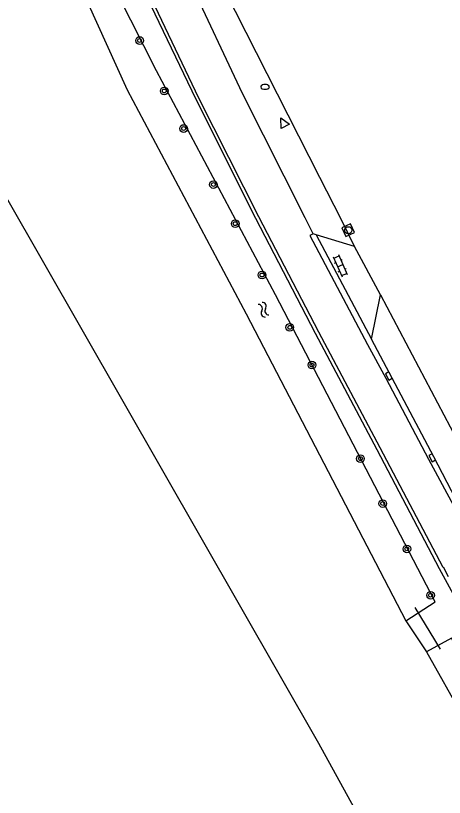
# Model space of a CAD drawing. Extents: x 133000 to 136000, y 400500 to 403500.
# Drawn here: x 135185 to 135229.8, y 403018.2 to 403100 of the extents above; entities that cross this region are included whole.
import ezdxf

# ---------------------------------------------------------------- set-up
doc = ezdxf.new("R2010")
doc.units = 0
for name, color, linetype in [('gg-knt-bronhoudergrens', 7, 'Continuous'), ('gg-knt-verharding', 7, 'Continuous'), ('gg-knt-verharding nz', 7, 'Continuous'), ('gg-kntw-bovenkant insteek waterloop', 7, 'Continuous'), ('gg-kwrk-duiker nz buis', 7, 'Continuous'), ('gt-grn-groengrens', 7, 'Continuous'), ('gt-symb-boom', 7, 'Continuous'), ('gt-symb-brandkraan', 7, 'Continuous'), ('gt-symb-klinker verharding', 7, 'Continuous'), ('gt-symb-kolk', 7, 'Continuous'), ('gt-symb-rioolschacht', 7, 'Continuous'), ('gt-symb-waterafsluiter', 7, 'Continuous'), ('gt-symb-watersymbool', 7, 'Continuous')]:
    doc.layers.add(name, color=color, linetype=linetype)

# ---------------------------------------------------------------- blocks, each defined once
blk = doc.blocks.new('gt0-RS')
at = {"layer": 'gt-symb-rioolschacht'}
blk.add_lwpolyline([(-0.5, -0.5), (0.5, -0.5), (0.5, 0.5), (-0.5, 0.5)], close=True, dxfattribs=at)
blk.add_circle((0, 0), 0.375, dxfattribs=at)
blk = doc.blocks.new('gt0-BOOM')
at = {"layer": 'gt-symb-boom'}
for radius in [0.4, 0.2]:
    blk.add_circle((0, 0), radius, dxfattribs=at)
blk = doc.blocks.new('gt0-WAFSL')
at = {"layer": 'gt-symb-waterafsluiter'}
for p, q in [((-0.5, -0.333), (0, 0.667)), ((0, 0.667), (0.5, -0.333)), ((0.5, -0.333), (-0.5, -0.333))]:
    blk.add_line(p, q, dxfattribs=at)
blk = doc.blocks.new('gt0-BR')
at = {"layer": 'gt-symb-brandkraan'}
for centre, radius, start, end in [((-0.244, 0), 0.206, 107.56694, 252.43307), ((0.599, -2.664), 3, 106.89205, 107.56694), ((0, -0.691), 0.938, 73.10799, 106.89205), ((-0.599, -2.664), 3, 72.43309, 73.10799), ((0.244, 0), 0.206, 287.56695, 72.43309), ((0.599, 2.664), 3, 252.43307, 253.10797), ((0, 0.691), 0.938, 253.10797, 286.89206), ((-0.599, 2.664), 3, 286.89206, 287.56695)]:
    blk.add_arc(centre, radius, start, end, dxfattribs=at)
blk = doc.blocks.new('gt0-WA')
at = {"layer": 'gt-symb-watersymbool'}
for centre, start, end in [((-0.323, 0.022), 28.07249, 151.92751), ((0.427, 0.422), 208.07248, 331.92751), ((-0.323, -0.428), 28.07249, 151.92751), ((0.427, -0.028), 208.07248, 331.92751)]:
    blk.add_arc(centre, 0.425, start, end, dxfattribs=at)
blk = doc.blocks.new('gt0-KL1')
at = {"layer": 'gt-symb-klinker verharding'}
for p, q in [((-1.15, 0.3), (1.15, 0.3)), ((-1, -0.3), (-1, 0.3)), ((-0.5, 0.3), (-0.5, 0.45)), ((0, -0.3), (0, 0.3)), ((0.5, 0.3), (0.5, 0.45)), ((1, -0.3), (1, 0.3)), ((-1.15, -0.3), (1.15, -0.3)), ((-0.5, -0.45), (-0.5, -0.3)), ((0.5, -0.45), (0.5, -0.3))]:
    blk.add_line(p, q, dxfattribs=at)
blk = doc.blocks.new('gt0-KOLK')
at = {"layer": 'gt-symb-kolk'}
blk.add_lwpolyline([(0, 0), (0.375, 0), (0.375, 0.4), (-0.375, 0.4), (-0.375, 0), (0, 0)], dxfattribs=at)

msp = doc.modelspace()

# ---------------------------------------------------------------- linework, layer by layer
at = {"layer": 'gg-knt-bronhoudergrens'}
msp.add_lwpolyline([(135189.404, 403108.348), (135153.968, 403096.028), (135124.467, 403084.916), (135113.487, 403080.418), (135102.506, 403075.92), (135092.055, 403070.363), (135081.075, 403063.617), (135068.11, 403055.15), (135070.269, 403054.35), (135071.996, 403055.254), (135086.813, 403065.044), (135098.454, 403071.923), (135106.656, 403076.155), (135123.986, 403082.771), (135170.685, 403099.969), (135172.405, 403099.44), (135175.58, 403095.735), (135216.662, 403023.88), (135241.858, 402977.996), (135263.29, 402941.351), (135264.877, 402939.102), (135274.774, 402944.3)], dxfattribs=at)
at = {"layer": 'gg-knt-verharding'}
for p, q in [((135216.424, 403077.104), (135216.096, 403077.206)), ((135220.42, 403075.868), (135216.424, 403077.104)), ((135223.148, 403070.802), (135220.42, 403075.868)), ((135222.188, 403066.183), (135223.148, 403070.802))]:
    msp.add_line(p, q, dxfattribs=at)
for points in [[(135194.485, 403111.016), (135194.495, 403110.994), (135197.827, 403103.827), (135203.851, 403091.306), (135210.077, 403078.842), (135216.329, 403066.792), (135222.777, 403054.608), (135229.264, 403042.168), (135232.81, 403035.689)], [(135194.856, 403111.196), (135198.165, 403103.989), (135204.127, 403091.447), (135210.4, 403079.007), (135216.671, 403066.925), (135223.083, 403054.836), (135229.656, 403042.305), (135229.7, 403042.329), (135230.225, 403041.331)], [(135216.096, 403077.206), (135215.273, 403078.865), (135208.713, 403091.878), (135203.17, 403103.719), (135202.107, 403105.947)], [(135216.096, 403077.206), (135215.771, 403077.02), (135221.773, 403065.605), (135223.685, 403062.083), (135228.176, 403053.608), (135233.392, 403043.904), (135233.778, 403043.244)], [(135237.034, 403037.979), (135233.786, 403044.112), (135228.721, 403053.854), (135222.188, 403066.183)]]:
    msp.add_lwpolyline(points, dxfattribs=at)
at = {"layer": 'gg-knt-verharding nz'}
msp.add_line((135216.424, 403077.104), (135222.188, 403066.183), dxfattribs=at)
at = {"layer": 'gg-kntw-bovenkant insteek waterloop'}
msp.add_line((135227.958, 403033.435), (135233.278, 403023.92), dxfattribs=at)
for points in [[(135225.786, 403036.689), (135228.868, 403038.664), (135212.165, 403070.805), (135199.727, 403094.258), (135190.34, 403112.85), (135188.771, 403112.152), (135188.07, 403111.84)], [(135189.404, 403108.348), (135196.645, 403092.283), (135209.083, 403068.83), (135225.786, 403036.689)], [(135233.278, 403023.92), (135235.627, 403025.054), (135230.574, 403034.879), (135227.958, 403033.435)]]:
    msp.add_lwpolyline(points, dxfattribs=at)
at = {"layer": 'gg-kwrk-duiker nz buis'}
msp.add_line((135229.414, 403033.713), (135226.774, 403038.093), dxfattribs=at)
at = {"layer": 'gt-grn-groengrens'}
for p, q in [((135223.148, 403070.802), (135235.37, 403047.593)), ((135225.786, 403036.689), (135227.958, 403033.435))]:
    msp.add_line(p, q, dxfattribs=at)
msp.add_lwpolyline([(135220.42, 403075.868), (135219.044, 403078.738), (135216.813, 403083.1), (135204.659, 403107.053)], dxfattribs=at)

# ---------------------------------------------------------------- block references
at = {"layer": 'gt-symb-boom'}
for p in [(135197.952, 403097.442), (135200.534, 403092.16), (135202.56, 403088.229), (135205.673, 403082.36), (135207.952, 403078.266), (135210.755, 403072.893), (135213.659, 403067.41), (135215.979, 403063.462), (135221.049, 403053.665), (135223.38, 403048.964), (135225.9, 403044.217), (135228.38, 403039.363)]:
    msp.add_blockref('gt0-BOOM', p, dxfattribs=at)
at = {"layer": 'gt-symb-brandkraan'}
msp.add_blockref('gt0-BR', (135211.071, 403092.588), dxfattribs=at)
at = {"layer": 'gt-symb-klinker verharding', "rotation": -66.41000982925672}
msp.add_blockref('gt0-KL1', (135218.94, 403073.862), dxfattribs=at)
at = {"layer": 'gt-symb-kolk'}
for p, rotation in [((135224.18, 403062.408), 117.8246911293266), ((135228.721, 403053.854), 117.95096902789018)]:
    msp.add_blockref('gt0-KOLK', p, dxfattribs=dict(at, rotation=rotation))
at = {"layer": 'gt-symb-rioolschacht', "rotation": -155.53707310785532}
msp.add_blockref('gt0-RS', (135219.775, 403077.576), dxfattribs=at)
at = {"layer": 'gt-symb-waterafsluiter', "rotation": 27.718501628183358}
msp.add_blockref('gt0-WAFSL', (135213.045, 403088.756), dxfattribs=at)
at = {"layer": 'gt-symb-watersymbool', "rotation": -61.128982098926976}
msp.add_blockref('gt0-WA', (135210.902, 403069.3), dxfattribs=at)

doc.saveas('drawing.dxf')
